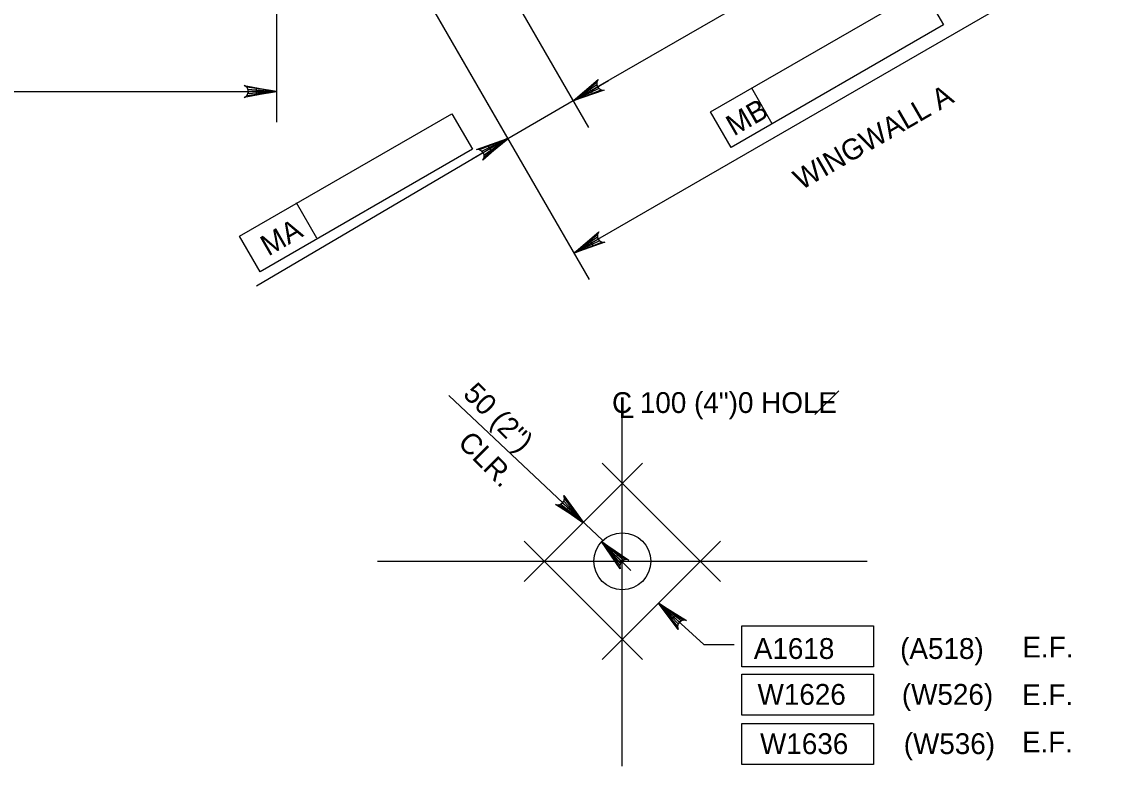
# Model space of a CAD drawing. Extents: x 638340 to 640241, y 295465 to 298435.
# Drawn here: x 639648.1 to 639805.8, y 298136.8 to 298244.1 of the extents above; entities that cross this region are included whole.
import ezdxf

# ---------------------------------------------------------------- set-up
doc = ezdxf.new("R2010")
doc.units = 0
for name, color, linetype in [('3', 7, 'Continuous'), ('4', 7, 'Continuous'), ('6', 7, 'Continuous')]:
    doc.layers.add(name, color=color, linetype=linetype)

msp = doc.modelspace()

# ---------------------------------------------------------------- linework, layer by layer
at = {"layer": '3'}
for p, q in [((639734.55, 298136.84), (639734.55, 298188.98)), ((639699.3, 298166.36), (639769.81, 298166.36))]:
    msp.add_line(p, q, dxfattribs=at)
msp.add_circle((639734.55, 298166.36), 4.1, dxfattribs=at)
at = {"layer": '4'}
for p, q in [((639684.74, 298283.4), (639684.74, 298229.63)), ((639685.51, 298283.6), (639729.77, 298206.94)), ((639685.51, 298283.6), (639718.05, 298227.24)), ((639796.31, 298272.43), (639727.47, 298232.68)), ((639805.84, 298255.93), (639727.57, 298210.75)), ((639747.28, 298231.11), (639777.85, 298248.76)), ((639777.85, 298248.76), (639780.81, 298243.64)), ((639719.48, 298246.51), (639729.68, 298228.85)), ((639780.81, 298243.64), (639750.23, 298225.99)), ((639730.02, 298234.16), (639732.58, 298235.63)), ((639465.06, 298234.06), (639684.74, 298234.06)), ((639756.16, 298229.41), (639753.21, 298234.53)), ((639727.47, 298232.68), (639718.05, 298227.24)), ((639679.42, 298213.18), (639709.99, 298230.83)), ((639709.99, 298230.83), (639712.95, 298225.72)), ((639750.23, 298225.99), (639747.28, 298231.11)), ((639718.02, 298227.28), (639681.87, 298206.02)), ((639712.95, 298225.72), (639682.37, 298208.07)), ((639715.49, 298225.77), (639712.93, 298224.29)), ((639690.56, 298212.91), (639687.61, 298218.02)), ((639682.37, 298208.07), (639679.42, 298213.18)), ((639731.73, 298169.34), (639709.54, 298190.23)), ((639762.29, 298187.49), (639765.73, 298190.93)), ((639731.58, 298169.19), (639735.77, 298165)), ((639739.76, 298160.32), (639746.32, 298154.36)), ((639751.77, 298157.07), (639770.72, 298157.07)), ((639751.77, 298151.16), (639751.77, 298157.07)), ((639770.72, 298157.07), (639770.72, 298151.16)), ((639746.32, 298154.36), (639750.68, 298154.36)), ((639770.72, 298151.16), (639751.77, 298151.16)), ((639751.77, 298150.1), (639770.72, 298150.1)), ((639751.77, 298144.19), (639751.77, 298150.1)), ((639770.72, 298150.1), (639770.72, 298144.19)), ((639770.72, 298144.19), (639751.77, 298144.19)), ((639751.77, 298142.99), (639770.72, 298142.99)), ((639751.77, 298137.09), (639751.77, 298142.99)), ((639770.72, 298142.99), (639770.72, 298137.09)), ((639770.72, 298137.09), (639751.77, 298137.09))]:
    msp.add_line(p, q, dxfattribs=at)
for points in [[(639727.47, 298232.68), (639731.07, 298235.77), (639730.88, 298235.37), (639730.88, 298235.01), (639730.99, 298234.71), (639731.19, 298234.47), (639731.5, 298234.29), (639731.94, 298234.25), (639727.47, 298232.68), (639731.5, 298234.29), (639731.19, 298234.47), (639727.47, 298232.68), (639730.99, 298234.71), (639730.88, 298235.01), (639727.47, 298232.68), (639730.88, 298235.37)], [(639684.74, 298234.06), (639680.08, 298233.18), (639680.44, 298233.43), (639680.62, 298233.74), (639680.68, 298234.06), (639680.62, 298234.37), (639680.44, 298234.68), (639680.08, 298234.93), (639684.74, 298234.06), (639680.44, 298234.68), (639680.62, 298234.37), (639684.74, 298234.06), (639680.68, 298234.06), (639680.62, 298233.74), (639684.74, 298234.06), (639680.44, 298233.43)], [(639718.02, 298227.28), (639714.45, 298224.17), (639714.63, 298224.57), (639714.63, 298224.93), (639714.52, 298225.22), (639714.32, 298225.47), (639714, 298225.64), (639713.56, 298225.67), (639718.02, 298227.28), (639714, 298225.64), (639714.32, 298225.47), (639718.02, 298227.28), (639714.52, 298225.22), (639714.63, 298224.93), (639718.02, 298227.28), (639714.63, 298224.57)], [(639727.57, 298210.75), (639731.17, 298213.84), (639730.99, 298213.44), (639730.98, 298213.08), (639731.09, 298212.78), (639731.29, 298212.54), (639731.61, 298212.36), (639732.05, 298212.32), (639727.57, 298210.75), (639731.61, 298212.36), (639731.29, 298212.54), (639727.57, 298210.75), (639731.09, 298212.78), (639730.98, 298213.08), (639727.57, 298210.75), (639730.99, 298213.44)], [(639728.92, 298171.98), (639724.93, 298174.54), (639725.36, 298174.47), (639725.71, 298174.57), (639725.96, 298174.76), (639726.14, 298175.03), (639726.22, 298175.38), (639726.13, 298175.81), (639728.92, 298171.98), (639726.22, 298175.38), (639726.14, 298175.03), (639728.92, 298171.98), (639725.96, 298174.76), (639725.71, 298174.57), (639728.92, 298171.98), (639725.36, 298174.47)], [(639731.58, 298169.19), (639735.5, 298166.51), (639735.07, 298166.59), (639734.72, 298166.5), (639734.46, 298166.32), (639734.27, 298166.06), (639734.18, 298165.71), (639734.26, 298165.28), (639731.58, 298169.19), (639734.18, 298165.71), (639734.27, 298166.06), (639731.58, 298169.19), (639734.46, 298166.32), (639734.72, 298166.5), (639731.58, 298169.19), (639735.07, 298166.59)], [(639739.76, 298160.32), (639743.8, 298157.83), (639743.37, 298157.89), (639743.02, 298157.78), (639742.77, 298157.59), (639742.6, 298157.32), (639742.52, 298156.96), (639742.62, 298156.54), (639739.76, 298160.32), (639742.52, 298156.96), (639742.6, 298157.32), (639739.76, 298160.32), (639742.77, 298157.59), (639743.02, 298157.78), (639739.76, 298160.32), (639743.37, 298157.89)]]:
    msp.add_lwpolyline(points, dxfattribs=at)
for points in [[(639681.79, 298234.55), (639681.79, 298233.56), (639684.74, 298234.06)], [(639729.78, 298234.58), (639730.27, 298233.73), (639727.47, 298232.68)], [(639715.25, 298226.19), (639715.74, 298225.34), (639718.05, 298227.24)], [(639729.88, 298212.65), (639730.38, 298211.8), (639727.57, 298210.75)], [(639727.12, 298174.35), (639726.42, 298173.65), (639728.86, 298171.92)], [(639734.03, 298167.44), (639733.34, 298166.74), (639731.6, 298169.18)], [(639741.62, 298157.97), (639742.28, 298158.7), (639739.76, 298160.32)]]:
    msp.add_lwpolyline(points, close=True, dxfattribs=at)
at = {"layer": '6'}
for p, q in [((639737.45, 298180.51), (639720.41, 298163.46)), ((639731.65, 298180.51), (639748.7, 298163.46)), ((639737.45, 298152.21), (639720.41, 298169.26)), ((639731.65, 298152.21), (639748.7, 298169.26))]:
    msp.add_line(p, q, dxfattribs=at)

# ---------------------------------------------------------------- texts
at = {"layer": '3'}
msp.add_text('C 100 (4")0 HOLE', height=3.0001, dxfattribs=at).set_placement((639733.07, 298187.72))
at = {"layer": '4'}
for s, rotation, p in [('WINGWALL A', 30, (639760.34, 298219.78)), ('MB', 30, (639750.63, 298227.56)), ('MA', 30, (639683.56, 298210.26)), ('50 (2")', 315, (639711.46, 298190.28)), ('CLR.', 315, (639710.7, 298183.26))]:
    msp.add_text(s, height=3, rotation=rotation, dxfattribs=at).set_placement(p)
for s, p in [('L', (639734.03, 298187)), ('A1618', (639753.5, 298152.28)), ('(A518)', (639774.58, 298152.28)), ('E.F.', (639792.19, 298152.49)), ('W1626', (639754.04, 298145.67)), ('(W526)', (639774.83, 298145.67)), ('E.F.', (639792.15, 298145.62)), ('W1636', (639754.4, 298138.57)), ('(W536)', (639775.1, 298138.57)), ('E.F.', (639792.13, 298138.81))]:
    msp.add_text(s, height=3, dxfattribs=at).set_placement(p)

doc.saveas('drawing.dxf')
